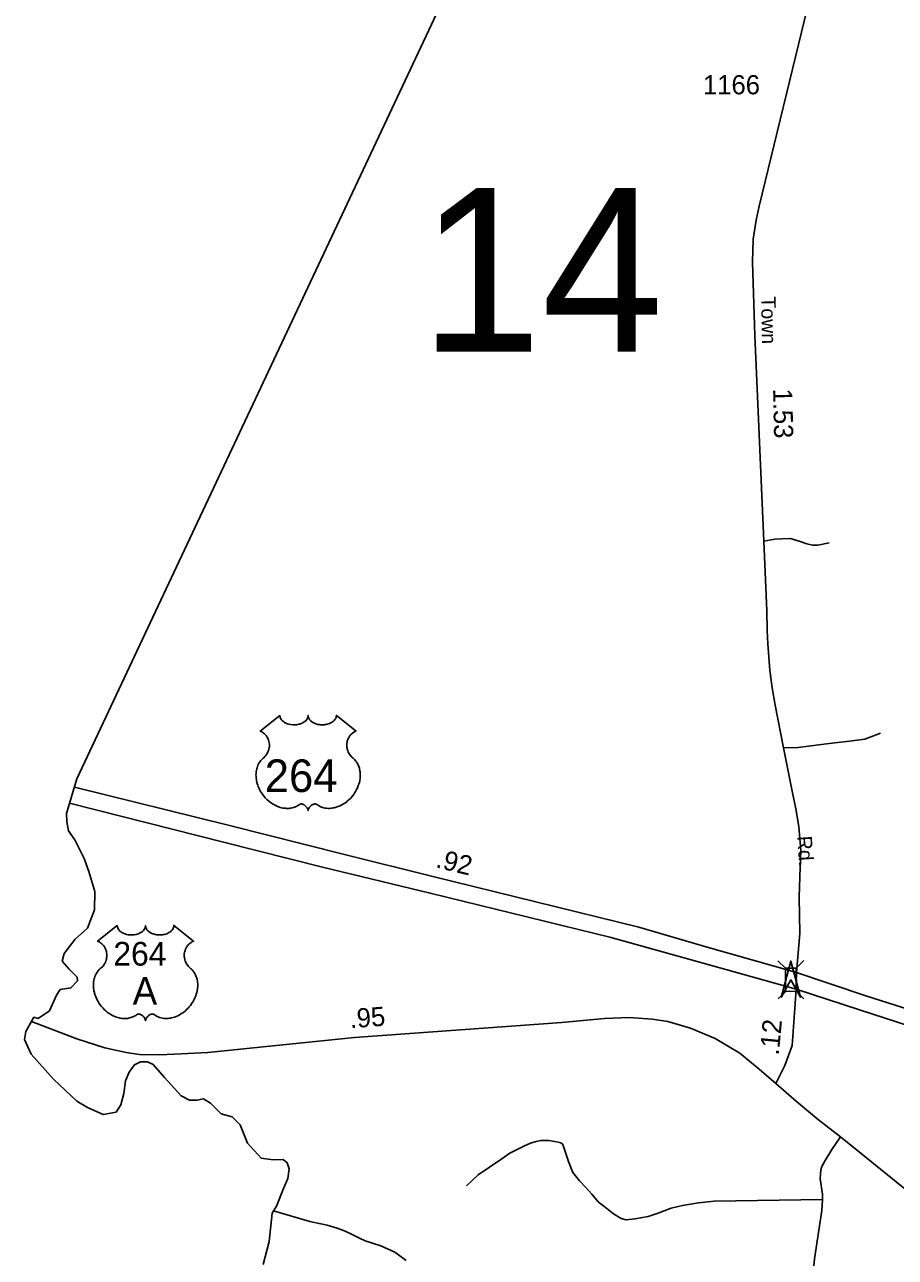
# Model space of a CAD drawing. Extents: x 2220236 to 2384410, y 720751 to 894131.
# Drawn here: x 2220236 to 2225911, y 750400 to 758435 of the extents above; entities that cross this region are included whole.
import ezdxf

# ---------------------------------------------------------------- set-up
doc = ezdxf.new("R2010")
doc.units = 0
doc.layers.add('Default', color=7, linetype='Continuous')

msp = doc.modelspace()

# ---------------------------------------------------------------- linework, layer by layer
at = {"layer": 'Default'}
for p, q in [((2225145.8, 752333.2), (2225194.8, 752284.6)), ((2225314, 752333.9), (2225265.4, 752284.9)), ((2225196.7, 752133.5), (2225148.1, 752084.5)), ((2225265.7, 752133.8), (2225314.7, 752085.2))]:
    msp.add_line(p, q, dxfattribs=at)
for points in [[(2293117.8, 894131.3), (2291903.9, 891776.4), (2258821.6, 829664.6), (2255410.5, 823324), (2242088.6, 797598.7), (2231459.6, 775980.5), (2225010.8, 762953.2), (2220575.6, 753519.5)], [(2225266.7, 752256.5), (2225288.8, 752509.6), (2225284.9, 752747.1), (2225290.1, 752945.7), (2225295.2, 753052.1), (2225282.3, 753209.1), (2225261.5, 753323.3), (2225238.2, 753438.8), (2225181.1, 753720.5), (2225127.9, 753999.5), (2225107.2, 754112.4), (2225092.9, 754226.7), (2225079.9, 754398), (2225076, 754486.2), (2225073.5, 754614.7), (2225054, 755067.7), (2224995.2, 756408), (2224979.6, 756886.7), (2224984.8, 757037.5), (2225003, 757159.8), (2225023.8, 757250.9), (2225338.4, 758546.4)], [(2225054, 755067.7), (2225125.3, 755080.7), (2225170.7, 755083.3), (2225227.8, 755084.5), (2225291.4, 755066.4), (2225334.2, 755050.8), (2225371.8, 755043), (2225406.8, 755043), (2225479.4, 755057.3)], [(2225181.1, 753720.5), (2225278.4, 753723.1), (2225480.7, 753749), (2225611.7, 753764.6), (2225712.9, 753777.6), (2225815.4, 753816.5)], [(2220575.6, 753519.5), (2220508, 753291.8), (2220510.7, 753239.5), (2220521.7, 753179), (2220563, 753121.3), (2220623.5, 752999), (2220654, 752915.7), (2220692.9, 752785.2), (2220690.1, 752665.7), (2220645.7, 752546.3), (2220565.2, 752474.1), (2220493, 752379.7), (2220479.1, 752329.7), (2220524.9, 752278.1), (2220577.7, 752225.4), (2220580.5, 752203.1), (2220537.4, 752155.9), (2220468, 752144.8), (2220443.1, 752108.7), (2220397.3, 752005.9), (2220323.8, 751957.2), (2220295.9, 751964.3), (2220244.2, 751870.8), (2220235.6, 751819.2), (2220278.6, 751724.6), (2220424.7, 751561.3), (2220576.3, 751418.7), (2220645.7, 751377), (2220748.4, 751329.8), (2220831.7, 751346.5), (2220862.2, 751393.7), (2220881.6, 751468.7), (2220892.7, 751549.2), (2220917.7, 751607.5), (2220951, 751654.8), (2220989.9, 751674.2), (2221037.1, 751674.2), (2221073.2, 751657.5), (2221148.1, 751571.4), (2221256.4, 751452), (2221309.1, 751424.2), (2221359.1, 751424.2), (2221400.7, 751432.6), (2221446.5, 751404.8), (2221515.9, 751335.3), (2221588.1, 751315.9), (2221640.8, 751263.1), (2221688, 751143.7), (2221778.1, 751045.3), (2221854.5, 751035.4), (2221921.2, 751038.2), (2221946.1, 751015.9), (2221960, 750977.1), (2221951.7, 750913.2), (2221923.9, 750849.3), (2221876.8, 750732.6), (2221849, 750688.2), (2221829.6, 750502.1), (2221790.7, 750352.1)], [(2225266.7, 752256.5), (2224683.5, 752420.5), (2224239.4, 752552.4), (2222896.9, 752881.8), (2222321.2, 753024.9), (2221561.9, 753216.2), (2220559.6, 753465.4)], [(2220528.5, 753360.7), (2221530.9, 753106.4), (2222177.9, 752943.3), (2222879.1, 752773.7), (2224050.1, 752487.5), (2224658.9, 752316.5), (2225264.1, 752147.5)], [(2225264.1, 752147.5), (2225265.4, 752186.4), (2225266.7, 752256.5)], [(2230227, 750711.3), (2229673, 750876.7), (2228722.4, 751178.3), (2228044.2, 751397.2), (2227410, 751581.5), (2226669.3, 751810.5), (2226196.2, 751951.4), (2225719, 752104), (2225266.7, 752256.5)], [(2225133.1, 751533.6), (2225191.5, 751650.4), (2225239.5, 751780.2), (2225258.9, 752055.3), (2225264.1, 752147.5)], [(2225264.1, 752147.5), (2225678.4, 752013.1), (2226165.3, 751854), (2226641.4, 751721.1), (2227366.5, 751491), (2227996.2, 751293.3), (2228671, 751078.9), (2229637.3, 750773.9), (2230221.8, 750599.7)], [(2220281.1, 751937.5), (2220575.3, 751823), (2220758.1, 751764.6), (2220898.2, 751734.7), (2220984.7, 751722.9), (2221117.3, 751720.3), (2221255, 751725.5), (2221429.2, 751735.9), (2222386, 751832.1), (2223736.5, 751931.4), (2224016.3, 751956.7), (2224175.9, 751963.2), (2224326.3, 751952.8), (2224428.8, 751935.9), (2224575.4, 751893.1), (2224737.5, 751825.6), (2224898.3, 751729.5), (2225024.2, 751627), (2225133.1, 751533.6)], [(2225133.1, 751533.6), (2225266.8, 751415.3), (2225410.2, 751296.9), (2225553.6, 751185.7), (2227107.2, 749930.1)], [(2223116.1, 750866.5), (2223191.7, 750937.3), (2223339.2, 751037.3), (2223397.8, 751078.8), (2223489.2, 751123.7), (2223533, 751144), (2223568.8, 751154.2), (2223600.7, 751160.6), (2223652.7, 751160.9), (2223689.8, 751154.5), (2223713, 751149.6), (2223730, 751145.9), (2223744.1, 751134.9), (2223780.6, 751023.9), (2223809.9, 750953.1), (2223851.4, 750898.2), (2223892.8, 750855.5), (2223931.8, 750810.4), (2223974.5, 750761.6), (2224029.4, 750717.7), (2224073.3, 750683.5), (2224123.3, 750651.8), (2224156.2, 750644.5), (2224214.7, 750651.7), (2224250.5, 750656.1), (2224300.5, 750666.5), (2224358.6, 750684.7), (2224450, 750720.1), (2224524.4, 750737.2), (2224627.7, 750755.1), (2224729.5, 750765.8), (2225437.1, 750777.5)], [(2225437.1, 750777.5), (2225435.9, 750810.4), (2225421.2, 750910.4), (2225423.7, 750942.2), (2225426.1, 750969), (2225432.2, 750992.2), (2225452.9, 751030), (2225496.8, 751103.2), (2225553.6, 751185.7)], [(2225310.9, 749612.3), (2225340.1, 749953.9), (2225384.7, 750389.5), (2225432.2, 750704.2), (2225437.1, 750777.5)], [(2221857.6, 750702), (2222094.5, 750632.2), (2222208, 750609.9), (2222273.6, 750590.5), (2222325.2, 750569.5), (2222370.7, 750548.5), (2222418.3, 750525.6), (2222454.6, 750507.5), (2222556.9, 750474.4), (2222649.2, 750433.1), (2222721.5, 750379.6)]]:
    msp.add_lwpolyline(points, dxfattribs=at)
for points in [[(2221899.4, 753932), (2221899.7, 753926.7), (2221901, 753920.4), (2221902, 753917.1), (2221904.9, 753910.9), (2221909.8, 753903.5), (2221916.6, 753896.3), (2221924.3, 753890), (2221929.4, 753886.7), (2221938.2, 753881.9), (2221948.1, 753877.8), (2221959.2, 753874.6), (2221970.5, 753872.3), (2221982.9, 753870.9), (2221995.2, 753870.7), (2222008.4, 753871.7), (2222023, 753874.5), (2222029.7, 753876.2), (2222037.2, 753878.8), (2222044.2, 753881.7), (2222051.9, 753885.8), (2222058, 753889.8), (2222062.9, 753893.3), (2222069.7, 753899.8), (2222075.1, 753906.6), (2222077.4, 753910.4), (2222079.4, 753914), (2222082.1, 753921.8), (2222082.8, 753925.2), (2222083.4, 753932.3), (2222083.8, 753926.3), (2222084.4, 753922.6), (2222085.4, 753918.9), (2222086.9, 753915.1), (2222089.7, 753909.6), (2222092.7, 753905), (2222098.4, 753898.3), (2222102, 753894.9), (2222105.3, 753892.3), (2222114, 753886.3), (2222124.2, 753881.1), (2222129.2, 753878.9), (2222134.4, 753877.1), (2222140.9, 753875.1), (2222147.7, 753873.5), (2222154.4, 753872.4), (2222161.2, 753871.4), (2222168.2, 753870.8), (2222173.9, 753870.7), (2222180.9, 753870.8), (2222187.3, 753871.1), (2222193.9, 753871.9), (2222201.2, 753873.1), (2222207.1, 753874.4), (2222214.8, 753876.5), (2222221.8, 753879), (2222228, 753881.6), (2222235.9, 753885.8), (2222242.4, 753889.8), (2222247.1, 753893.6), (2222252.7, 753898.8), (2222258, 753905), (2222261.2, 753909.4), (2222263.4, 753914.1), (2222265.4, 753918.9), (2222266.7, 753924.1), (2222267.3, 753928.6), (2222267.4, 753932.4), (2222396, 753830), (2222393, 753828.8), (2222386, 753825.4), (2222380.4, 753822.1), (2222371.6, 753815.9), (2222367.8, 753812.5), (2222364, 753808.9), (2222360.5, 753805.1), (2222357.4, 753801.5), (2222353.7, 753796.4), (2222350.4, 753791.2), (2222347.1, 753785.5), (2222344.7, 753780.6), (2222340.8, 753770.2), (2222338.9, 753763.7), (2222337.6, 753758.2), (2222336.1, 753746.7), (2222335.7, 753741.2), (2222335.7, 753735.8), (2222336, 753730.1), (2222336.6, 753724.6), (2222337.6, 753718.9), (2222338.5, 753713.9), (2222340.1, 753707.8), (2222342.3, 753700.6), (2222345.2, 753693.7), (2222351, 753682.5), (2222358.6, 753671.2), (2222364, 753664.8), (2222369.3, 753659.3), (2222377.2, 753652.6), (2222381.5, 753648.8), (2222386.5, 753643.9), (2222394.5, 753634.5), (2222397.8, 753630.1), (2222401.1, 753625.2), (2222404.1, 753620.1), (2222407.2, 753614.6), (2222409.6, 753609.8), (2222414.1, 753598.8), (2222417.4, 753588.1), (2222418.9, 753582.5), (2222421.3, 753569.9), (2222422.2, 753563.6), (2222423.2, 753551.3), (2222423.3, 753536.4), (2222422.1, 753522.3), (2222419.5, 753505.8), (2222417.3, 753495.9), (2222413.9, 753484.4), (2222410.6, 753474.5), (2222404.7, 753459.8), (2222399.5, 753449.2), (2222392.8, 753436.7), (2222388.1, 753429.2), (2222382.7, 753421.2), (2222376, 753411.9), (2222368.1, 753402), (2222358.6, 753391.6), (2222350.9, 753383.9), (2222340.9, 753375), (2222334.8, 753369.9), (2222326.2, 753363.4), (2222314.3, 753355.5), (2222302.6, 753348.7), (2222292.7, 753343.6), (2222283.9, 753339.8), (2222272.5, 753335.5), (2222253.5, 753330.3), (2222246.6, 753328.8), (2222238.4, 753327.6), (2222230.7, 753326.9), (2222223.3, 753326.4), (2222213.2, 753326.4), (2222203.3, 753327.2), (2222193.9, 753328.5), (2222184.1, 753330.6), (2222173.8, 753333.6), (2222164.5, 753337.3), (2222155.1, 753341.9), (2222139.2, 753351.9), (2222134.6, 753354.4), (2222132, 753355), (2222125.9, 753355.3), (2222120.1, 753354.1), (2222114.2, 753351.8), (2222110.6, 753349.9), (2222105.8, 753346.8), (2222102.2, 753343.9), (2222097.8, 753339.7), (2222094.8, 753336.2), (2222092.4, 753333.5), (2222088, 753326.4), (2222086.4, 753323.1), (2222084.7, 753318.7), (2222083.2, 753312.3), (2222081.2, 753320.4), (2222078.8, 753325.7), (2222076.1, 753330.3), (2222073.3, 753334.3), (2222068.8, 753339.5), (2222064.8, 753343.3), (2222059.9, 753347.3), (2222054.7, 753350.4), (2222050.6, 753352.5), (2222046.8, 753354), (2222042.2, 753355.1), (2222038.4, 753355.4), (2222035.3, 753355.3), (2222031, 753354.4), (2222025.2, 753350.2), (2222019.6, 753346.4), (2222013.6, 753342.7), (2222006.5, 753338.9), (2222001.3, 753336.4), (2221995, 753334), (2221987.7, 753331.6), (2221979.9, 753329.5), (2221971.7, 753327.9), (2221964.6, 753326.8), (2221956.9, 753326.1), (2221950, 753325.9), (2221942.8, 753325.9), (2221936, 753326.5), (2221928.2, 753327.2), (2221918.5, 753328.6), (2221910.4, 753330.4), (2221901.9, 753332.7), (2221893.2, 753335.4), (2221883.9, 753339), (2221872.2, 753344.1), (2221864, 753348.3), (2221851.2, 753355.7), (2221836.2, 753366.1), (2221824.8, 753375.3), (2221816.5, 753382.8), (2221804.3, 753395.2), (2221797.1, 753403.4), (2221785.8, 753418), (2221778.6, 753428.5), (2221773.9, 753436.3), (2221767.1, 753448.7), (2221763.3, 753456.6), (2221758.5, 753468), (2221754.6, 753478.4), (2221751.4, 753488.2), (2221749.7, 753494.6), (2221747.3, 753505.6), (2221745.8, 753513.4), (2221744.4, 753524.1), (2221743.6, 753535.4), (2221743.4, 753545.8), (2221743.7, 753554.5), (2221744.7, 753564.6), (2221746.4, 753575.3), (2221748.4, 753584.5), (2221750.3, 753591.1), (2221753, 753599.2), (2221756.6, 753608.1), (2221760.9, 753616.6), (2221765, 753623.7), (2221770.1, 753631.3), (2221775.1, 753637.7), (2221781.6, 753644.9), (2221788.5, 753651.4), (2221794.7, 753656.5), (2221802.2, 753663.8), (2221806.1, 753668.2), (2221810.7, 753674.3), (2221814.4, 753680), (2221817.4, 753685.1), (2221821.3, 753692.6), (2221823.7, 753698.3), (2221826.6, 753706.9), (2221828.1, 753713), (2221829.6, 753720.8), (2221830.6, 753728.2), (2221831, 753737.4), (2221830.8, 753745), (2221829.8, 753753.9), (2221828.1, 753762.4), (2221826.1, 753769.9), (2221822.9, 753778.4), (2221820, 753784.6), (2221815.1, 753793), (2221809.6, 753800.9), (2221803.9, 753807.2), (2221798.2, 753812.9), (2221792.8, 753817.2), (2221787.6, 753820.9), (2221781, 753824.9), (2221774.7, 753828), (2221770.8, 753829.6)], [(2220839.7, 752562.4), (2220840, 752557.1), (2220841.3, 752550.8), (2220842.3, 752547.5), (2220845.2, 752541.3), (2220850.1, 752533.9), (2220856.9, 752526.7), (2220864.6, 752520.4), (2220869.7, 752517.1), (2220878.5, 752512.4), (2220888.4, 752508.2), (2220899.5, 752505), (2220910.8, 752502.7), (2220923.2, 752501.3), (2220935.5, 752501.1), (2220948.7, 752502.1), (2220963.2, 752504.9), (2220970, 752506.7), (2220977.5, 752509.3), (2220984.5, 752512.1), (2220992.2, 752516.2), (2220998.3, 752520.2), (2221003.2, 752523.7), (2221010, 752530.2), (2221015.4, 752537), (2221017.7, 752540.8), (2221019.7, 752544.4), (2221022.4, 752552.2), (2221023.1, 752555.6), (2221023.7, 752562.7), (2221024.1, 752556.7), (2221024.7, 752553), (2221025.7, 752549.4), (2221027.2, 752545.5), (2221030, 752540), (2221033, 752535.5), (2221038.7, 752528.7), (2221042.3, 752525.4), (2221045.6, 752522.7), (2221054.3, 752516.7), (2221064.5, 752511.5), (2221069.5, 752509.3), (2221074.7, 752507.5), (2221081.2, 752505.5), (2221088, 752503.9), (2221094.7, 752502.8), (2221101.5, 752501.8), (2221108.5, 752501.3), (2221114.2, 752501.1), (2221121.2, 752501.2), (2221127.6, 752501.6), (2221134.2, 752502.3), (2221141.5, 752503.6), (2221147.4, 752504.8), (2221155.1, 752506.9), (2221162.1, 752509.4), (2221168.3, 752512.1), (2221176.2, 752516.2), (2221182.7, 752520.3), (2221187.4, 752524.1), (2221193, 752529.2), (2221198.3, 752535.4), (2221201.5, 752539.9), (2221203.7, 752544.5), (2221205.7, 752549.4), (2221207, 752554.5), (2221207.6, 752559), (2221207.7, 752562.9), (2221336.3, 752460.4), (2221333.3, 752459.3), (2221326.3, 752455.8), (2221320.7, 752452.6), (2221311.9, 752446.3), (2221308.1, 752442.9), (2221304.3, 752439.3), (2221300.8, 752435.5), (2221297.7, 752432), (2221294, 752426.8), (2221290.7, 752421.6), (2221287.4, 752415.9), (2221285, 752411), (2221281.1, 752400.7), (2221279.2, 752394.1), (2221277.9, 752388.6), (2221276.4, 752377.1), (2221276, 752371.6), (2221276, 752366.2), (2221276.3, 752360.5), (2221276.9, 752355.1), (2221277.9, 752349.4), (2221278.8, 752344.4), (2221280.4, 752338.2), (2221282.6, 752331.1), (2221285.5, 752324.1), (2221291.3, 752313), (2221298.9, 752301.6), (2221304.3, 752295.2), (2221309.6, 752289.7), (2221317.5, 752283), (2221321.8, 752279.2), (2221326.8, 752274.3), (2221334.8, 752265), (2221338.1, 752260.5), (2221341.4, 752255.6), (2221344.4, 752250.5), (2221347.5, 752245), (2221349.9, 752240.3), (2221354.4, 752229.2), (2221357.7, 752218.5), (2221359.2, 752212.9), (2221361.6, 752200.3), (2221362.5, 752194.1), (2221363.5, 752181.7), (2221363.6, 752166.9), (2221362.4, 752152.7), (2221359.8, 752136.2), (2221357.6, 752126.4), (2221354.2, 752114.9), (2221350.9, 752104.9), (2221345, 752090.3), (2221339.8, 752079.6), (2221333.1, 752067.2), (2221328.4, 752059.6), (2221323, 752051.6), (2221316.3, 752042.3), (2221308.4, 752032.4), (2221298.9, 752022), (2221291.2, 752014.3), (2221281.2, 752005.4), (2221275.1, 752000.4), (2221266.5, 751993.8), (2221254.6, 751985.9), (2221242.9, 751979.2), (2221233, 751974.1), (2221224.2, 751970.3), (2221212.8, 751965.9), (2221193.8, 751960.7), (2221186.9, 751959.3), (2221178.7, 751958), (2221171, 751957.3), (2221163.6, 751956.8), (2221153.5, 751956.8), (2221143.6, 751957.6), (2221134.2, 751959), (2221124.4, 751961), (2221114.1, 751964), (2221104.8, 751967.7), (2221095.4, 751972.3), (2221079.5, 751982.4), (2221074.9, 751984.8), (2221072.3, 751985.5), (2221066.2, 751985.8), (2221060.4, 751984.6), (2221054.5, 751982.2), (2221050.9, 751980.3), (2221046.1, 751977.2), (2221042.5, 751974.3), (2221038.1, 751970.1), (2221035.1, 751966.6), (2221032.7, 751963.9), (2221028.3, 751956.8), (2221026.7, 751953.5), (2221025, 751949.1), (2221023.5, 751942.8), (2221021.5, 751950.8), (2221019.1, 751956.1), (2221016.4, 751960.7), (2221013.6, 751964.7), (2221009.1, 751969.9), (2221005.1, 751973.8), (2221000.2, 751977.7), (2220995, 751980.8), (2220990.9, 751983), (2220987.1, 751984.4), (2220982.5, 751985.5), (2220978.7, 751985.8), (2220975.6, 751985.8), (2220971.3, 751984.8), (2220965.5, 751980.6), (2220959.9, 751976.8), (2220953.9, 751973.1), (2220946.8, 751969.3), (2220941.6, 751966.9), (2220935.3, 751964.4), (2220928, 751962), (2220920.1, 751959.9), (2220912, 751958.3), (2220904.9, 751957.2), (2220897.2, 751956.5), (2220890.3, 751956.3), (2220883.1, 751956.4), (2220876.3, 751956.9), (2220868.5, 751957.6), (2220858.8, 751959), (2220850.7, 751960.9), (2220842.2, 751963.1), (2220833.5, 751965.9), (2220824.2, 751969.4), (2220812.5, 751974.5), (2220804.3, 751978.7), (2220791.5, 751986.1), (2220776.5, 751996.5), (2220765.1, 752005.7), (2220756.8, 752013.2), (2220744.6, 752025.7), (2220737.4, 752033.8), (2220726.1, 752048.4), (2220718.9, 752059), (2220714.2, 752066.7), (2220707.4, 752079.2), (2220703.6, 752087), (2220698.8, 752098.4), (2220694.9, 752108.8), (2220691.7, 752118.7), (2220690, 752125), (2220687.6, 752136), (2220686.1, 752143.8), (2220684.7, 752154.5), (2220683.9, 752165.9), (2220683.7, 752176.3), (2220684, 752184.9), (2220685, 752195), (2220686.7, 752205.8), (2220688.7, 752214.9), (2220690.6, 752221.6), (2220693.3, 752229.6), (2220696.9, 752238.5), (2220701.2, 752247), (2220705.3, 752254.1), (2220710.4, 752261.7), (2220715.4, 752268.1), (2220721.9, 752275.3), (2220728.8, 752281.8), (2220735, 752286.9), (2220742.5, 752294.2), (2220746.4, 752298.6), (2220751, 752304.8), (2220754.7, 752310.5), (2220757.7, 752315.6), (2220761.6, 752323.1), (2220764, 752328.7), (2220766.9, 752337.4), (2220768.4, 752343.4), (2220769.9, 752351.3), (2220770.9, 752358.6), (2220771.3, 752367.8), (2220771.1, 752375.4), (2220770.1, 752384.3), (2220768.4, 752392.8), (2220766.4, 752400.3), (2220763.2, 752408.8), (2220760.3, 752415), (2220755.4, 752423.5), (2220749.9, 752431.3), (2220744.2, 752437.7), (2220738.5, 752443.4), (2220733.1, 752447.6), (2220727.9, 752451.3), (2220721.3, 752455.3), (2220715, 752458.4), (2220711.1, 752460)], [(2225167.2, 752094.3), (2225228.9, 752330.3), (2225293.5, 752095.1), (2225229.6, 752208.3)], [(2225265.4, 752284.9), (2225266, 752133.8), (2225195.4, 752133.5), (2225194.8, 752284.6)]]:
    msp.add_lwpolyline(points, close=True, dxfattribs=at)

# ---------------------------------------------------------------- texts
for s, height, p in [('1166', 125, (2224656.9, 757980.9)), ('14', 1066.27, (2222812.4, 756303.8)), ('264', 212.5, (2221800.5, 753432.7)), ('264', 155, (2220814, 752301.1)), ('A', 180, (2220939.2, 752046.3))]:
    msp.add_text(s, height=height, dxfattribs=at).set_placement(p)
for s, height, rotation, p in [('Town', 95, 271.00461, (2225035.9, 756662.8)), ('1.53', 125, 271.24452, (2225114.1, 756061.9)), ('Rd.', 95, 273.72483, (2225271.4, 753144.2)), ('.92', 125, 346.21455, (2222909.4, 752943.1)), ('.95', 125, 4.2022, (2222358.2, 751892.8)), ('.12', 125, 84.58996, (2225150.8, 751713.7))]:
    msp.add_text(s, height=height, rotation=rotation, dxfattribs=at).set_placement(p)

doc.saveas('drawing.dxf')
